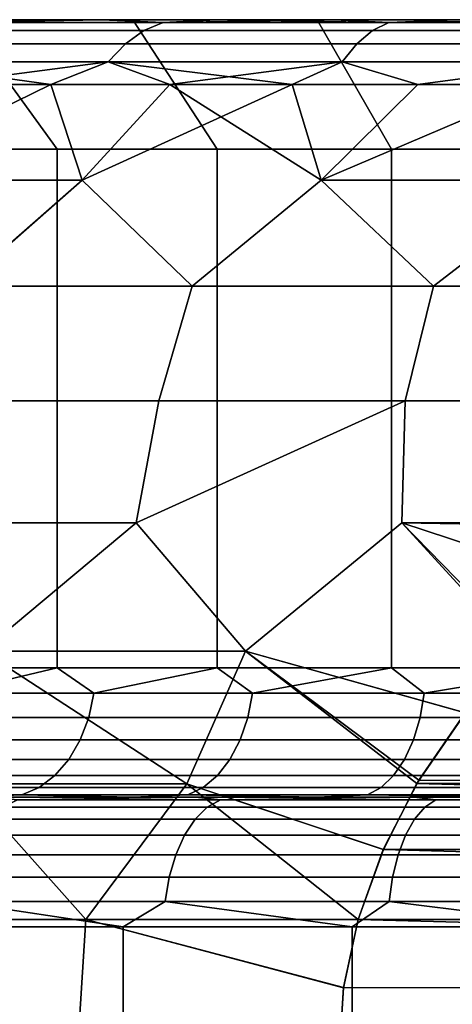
# Model space of a CAD drawing. Header units: metres. Extents: x -109 to 109, y -100 to 76.
# Tile 264 of 337: x 70.27 to 71.94, y 14.2 to 18. Entities that reach past the tile are written whole.
import ezdxf

# ---------------------------------------------------------------- set-up
doc = ezdxf.new("R2010")
doc.units = ezdxf.units.M
doc.layers.add('solid_21062310', color=7, linetype='CONTINUOUS')

msp = doc.modelspace()

# ---------------------------------------------------------------- linework, layer by layer
at = {"layer": 'solid_21062310'}
for points in [[(70.411758, 17.499994, 5.787341), (69.857506, 17.499994, 5.141715), (69.462883, 18, 5.448236), (70.048599, 18, 6.130906)], [(70.411758, 17.499994, -5.787342), (70.048599, 18, -6.130907), (69.462891, 18, -5.448238), (69.857506, 17.499994, -5.141716)], [(70.703651, 18, -6.753206), (70.157997, 18, -8.550484), (69.746918, 18, -8.2293), (70.048599, 18, -6.130907)], [(69.997955, 17.989634, -8.6101), (70.820129, 17.989634, -9.173304), (70.745804, 17.958586, -9.293347), (69.912865, 17.958586, -8.722774)], [(70.820129, 17.989634, 9.173304), (69.997955, 17.989634, 8.6101), (69.912865, 17.958586, 8.722774), (70.745804, 17.958586, 9.293347)], [(69.997955, 17.989634, 8.6101), (70.820129, 17.989634, 9.173304), (70.58342, 18, 8.849989), (70.157997, 18, 8.55048)], [(69.997955, 17.989634, -8.6101), (70.157997, 18, -8.550484), (70.583427, 18, -8.849993)], [(69.997955, 17.989634, -8.6101), (70.583427, 18, -8.849993), (70.820129, 17.989634, -9.173304)], [(70.703651, 18, 6.753205), (70.048599, 18, 6.130906), (70.157997, 18, 8.55048), (70.58342, 18, 8.849989)], [(70.411758, 17.499994, -5.787342), (71.028488, 17.499994, -6.37358), (70.703651, 18, -6.753206), (70.048599, 18, -6.130907)], [(71.028481, 17.499994, 6.373579), (70.411758, 17.499994, 5.787341), (70.048599, 18, 6.130906), (70.703651, 18, 6.753205)], [(70.703651, 18, -6.753206), (70.583427, 18, -8.849993), (70.157997, 18, -8.550484)], [(71.415062, 18, 7.304294), (70.703651, 18, 6.753205), (70.58342, 18, 8.849989), (71.025734, 18, 9.129884)], [(70.820129, 17.989634, 9.173304), (71.025734, 18, 9.129884), (70.58342, 18, 8.849989)], [(71.415062, 18, -7.304296), (71.025742, 18, -9.129888), (70.583427, 18, -8.849993), (70.703651, 18, -6.753206)], [(70.820129, 17.989634, -9.173304), (70.583427, 18, -8.849993), (71.025742, 18, -9.129888)], [(71.028488, 17.499994, -6.37358), (71.70137, 17.499994, -6.89443), (71.415062, 18, -7.304296), (70.703651, 18, -6.753206)], [(71.028481, 17.499994, 6.373579), (70.703651, 18, 6.753205), (71.415062, 18, 7.304294), (71.70137, 17.499994, 6.89443)], [(70.820129, 17.989634, -9.173304), (71.690765, 17.989634, -9.658244), (71.627831, 17.958586, -9.784635), (70.745804, 17.958586, -9.293347)], [(71.690765, 17.989634, 9.658244), (70.820129, 17.989634, 9.173304), (70.745804, 17.958586, 9.293347), (71.627831, 17.958586, 9.784635)], [(71.690765, 17.989634, 9.658244), (71.025734, 18, 9.129884), (70.820129, 17.989634, 9.173304)], [(70.820129, 17.989634, -9.173304), (71.025742, 18, -9.129888), (71.481865, 18, -9.388409)], [(70.820129, 17.989634, -9.173304), (71.481865, 18, -9.388409), (71.690765, 17.989634, -9.658244)], [(71.415062, 18, 7.304294), (71.025734, 18, 9.129884), (71.481857, 18, 9.388405)], [(71.690765, 17.989634, 9.658244), (71.481857, 18, 9.388405), (71.025734, 18, 9.129884)], [(72.181473, 18, -7.78164), (71.481865, 18, -9.388409), (71.025742, 18, -9.129888), (71.415062, 18, -7.304296)], [(72.181465, 18, 7.781639), (71.415062, 18, 7.304294), (71.481857, 18, 9.388405), (71.948555, 18, 9.623667)], [(71.70137, 17.499994, -6.89443), (72.423515, 17.499994, -7.344541), (72.181473, 18, -7.78164), (71.415062, 18, -7.304296)], [(72.423515, 17.499994, 7.344539), (71.70137, 17.499994, 6.89443), (71.415062, 18, 7.304294), (72.181465, 18, 7.781639)], [(71.690765, 17.989634, 9.658244), (71.948555, 18, 9.623667), (71.481857, 18, 9.388405)], [(71.690765, 17.989634, -9.658244), (71.481865, 18, -9.388409), (72.181473, 18, -7.78164), (71.948563, 18, -9.62367)], [(71.690765, 17.989634, -9.658244), (72.602432, 17.989634, -10.060784), (72.55143, 17.958586, -10.192442), (71.627831, 17.958586, -9.784635)], [(72.602432, 17.989634, 10.060784), (71.690765, 17.989634, 9.658244), (71.627831, 17.958586, 9.784635), (72.55143, 17.958586, 10.192442)], [(72.602432, 17.989634, 10.060784), (71.948555, 18, 9.623667), (71.690765, 17.989634, 9.658244)], [(71.690765, 17.989634, -9.658244), (71.948563, 18, -9.62367), (72.423973, 18, -9.834424)], [(71.690765, 17.989634, -9.658244), (72.423973, 18, -9.834424), (72.602432, 17.989634, -10.060784)], [(69.912865, 17.958586, -8.722774), (70.745804, 17.958586, -9.293347), (70.674606, 17.907503, -9.408331), (69.831367, 17.907503, -8.830697)], [(70.745804, 17.958586, 9.293347), (69.912865, 17.958586, 8.722774), (69.831367, 17.907503, 8.830697), (70.674606, 17.907503, 9.408331)], [(70.745804, 17.958586, -9.293347), (71.627831, 17.958586, -9.784635), (71.567551, 17.907503, -9.905696), (70.674606, 17.907503, -9.408331)], [(71.627831, 17.958586, 9.784635), (70.745804, 17.958586, 9.293347), (70.674606, 17.907503, 9.408331), (71.567551, 17.907503, 9.905696)], [(71.627831, 17.958586, -9.784635), (72.55143, 17.958586, -10.192442), (72.502571, 17.907503, -10.318549), (71.567551, 17.907503, -9.905696)], [(72.55143, 17.958586, 10.192442), (71.627831, 17.958586, 9.784635), (71.567551, 17.907503, 9.905696), (72.502571, 17.907503, 10.318549)], [(69.831367, 17.907503, -8.830697), (70.674606, 17.907503, -9.408331), (70.608032, 17.837454, -9.51585), (69.755157, 17.837454, -8.931615)], [(70.674606, 17.907503, 9.408331), (69.831367, 17.907503, 8.830697), (69.755157, 17.837454, 8.931615), (70.608032, 17.837454, 9.51585)], [(70.674606, 17.907503, -9.408331), (71.567551, 17.907503, -9.905696), (71.511185, 17.837454, -10.018899), (70.608032, 17.837454, -9.51585)], [(71.567551, 17.907503, 9.905696), (70.674606, 17.907503, 9.408331), (70.608032, 17.837454, 9.51585), (71.511185, 17.837454, 10.018899)], [(71.567551, 17.907503, -9.905696), (72.502571, 17.907503, -10.318549), (72.456886, 17.837454, -10.43647), (71.511185, 17.837454, -10.018899)], [(72.502571, 17.907503, 10.318549), (71.567551, 17.907503, 9.905696), (71.511185, 17.837454, 10.018899), (72.456886, 17.837454, 10.43647)], [(69.755157, 17.837454, -8.931615), (70.608032, 17.837454, -9.51585), (69.941185, 17.75, -9.210566)], [(69.755157, 17.837454, 8.931615), (69.941185, 17.75, 9.210566), (70.386879, 17.75, 9.512215)], [(70.608032, 17.837454, 9.51585), (69.755157, 17.837454, 8.931615), (70.386879, 17.75, 9.512215)], [(70.608032, 17.837454, -9.51585), (70.386879, 17.75, -9.512215), (69.941185, 17.75, -9.210566)], [(70.608032, 17.837454, -9.51585), (70.846413, 17.75, -9.792315), (70.386879, 17.75, -9.512215)], [(70.608032, 17.837454, 9.51585), (70.386879, 17.75, 9.512215), (70.846413, 17.75, 9.792315)], [(70.608032, 17.837454, -9.51585), (71.511185, 17.837454, -10.018899), (70.846413, 17.75, -9.792315)], [(70.608032, 17.837454, 9.51585), (70.846413, 17.75, 9.792315), (71.318748, 17.75, 10.050233)], [(71.511185, 17.837454, 10.018899), (70.608032, 17.837454, 9.51585), (71.318748, 17.75, 10.050233)], [(71.511185, 17.837454, -10.018899), (71.318748, 17.75, -10.050233), (70.846413, 17.75, -9.792315)], [(71.511185, 17.837454, -10.018899), (71.802826, 17.75, -10.285383), (71.318748, 17.75, -10.050233)], [(71.511185, 17.837454, 10.018899), (71.318748, 17.75, 10.050233), (71.802826, 17.75, 10.285383)], [(71.511185, 17.837454, -10.018899), (72.456886, 17.837454, -10.43647), (71.802826, 17.75, -10.285383)], [(72.456886, 17.837454, 10.43647), (71.511185, 17.837454, 10.018899), (71.802826, 17.75, 10.285383), (72.297546, 17.75, 10.497233)], [(72.456886, 17.837454, -10.43647), (72.297546, 17.75, -10.497233), (71.802826, 17.75, -10.285383)], [(70.386879, 17.75, -9.512215), (70.507668, 17.381361, -10.02948), (70.042061, 16.972231, -10.138626), (69.632751, 17.381361, -9.451955)], [(69.941185, 17.75, -9.210566), (70.386879, 17.75, -9.512215), (69.632751, 17.381361, -9.451955)], [(70.386879, 17.75, 9.512215), (69.941185, 17.75, 9.210566), (69.632751, 17.381361, 9.451955), (70.507668, 17.381361, 10.02948)], [(70.386879, 17.75, -9.512215), (70.846413, 17.75, -9.792315), (70.507668, 17.381361, -10.02948)], [(70.846413, 17.75, 9.792315), (70.386879, 17.75, 9.512215), (70.507668, 17.381361, 10.02948)], [(71.318748, 17.75, -10.050233), (71.430824, 17.381361, -10.526253), (70.932732, 16.972231, -10.65374), (70.507668, 17.381361, -10.02948)], [(70.846413, 17.75, -9.792315), (71.318748, 17.75, -10.050233), (70.507668, 17.381361, -10.02948)], [(70.846413, 17.75, 9.792315), (70.507668, 17.381361, 10.02948), (70.93222, 16.972231, 10.653473), (71.430824, 17.381361, 10.526253)], [(71.318748, 17.75, 10.050233), (70.846413, 17.75, 9.792315), (71.430824, 17.381361, 10.526253)], [(71.318748, 17.75, -10.050233), (71.802826, 17.75, -10.285383), (71.430824, 17.381361, -10.526253)], [(71.802826, 17.75, 10.285383), (71.318748, 17.75, 10.050233), (71.430824, 17.381361, 10.526253)], [(72.297546, 17.75, -10.497233), (72.394798, 17.381361, -10.938274), (71.864182, 16.972231, -11.090801), (71.430824, 17.381361, -10.526253)], [(71.802826, 17.75, -10.285383), (72.297546, 17.75, -10.497233), (71.430824, 17.381361, -10.526253)], [(72.297546, 17.75, 10.497233), (71.802826, 17.75, 10.285383), (71.430824, 17.381361, 10.526253), (72.394798, 17.381361, 10.938274)], [(69.857475, 15.5, 5.141684), (69.857506, 17.499994, 5.141715), (70.411758, 17.499994, 5.787341), (70.411736, 15.5, 5.787317)], [(69.857475, 15.5, -5.141684), (70.411736, 15.5, -5.787317), (70.411758, 17.499994, -5.787342), (69.857506, 17.499994, -5.141716)], [(71.028465, 15.5, 6.373565), (70.411736, 15.5, 5.787317), (70.411758, 17.499994, 5.787341), (71.028481, 17.499994, 6.373579)], [(70.411736, 15.5, -5.787317), (71.028465, 15.5, -6.373565), (71.028488, 17.499994, -6.37358), (70.411758, 17.499994, -5.787342)], [(71.701347, 15.5, 6.894411), (71.028465, 15.5, 6.373565), (71.028481, 17.499994, 6.373579), (71.70137, 17.499994, 6.89443)], [(71.028465, 15.5, -6.373565), (71.701347, 15.5, -6.894411), (71.70137, 17.499994, -6.89443), (71.028488, 17.499994, -6.37358)], [(71.701347, 15.5, 6.894411), (71.70137, 17.499994, 6.89443), (72.423515, 17.499994, 7.344539), (72.423462, 15.5, 7.344511)], [(71.701347, 15.5, -6.894411), (72.423462, 15.5, -7.344511), (72.423515, 17.499994, -7.344541), (71.70137, 17.499994, -6.89443)], [(69.198082, 16.972231, 9.548755), (70.041489, 16.972231, 10.13826), (70.507668, 17.381361, 10.02948), (69.632751, 17.381361, 9.451955)], [(70.041489, 16.972231, 10.13826), (70.93222, 16.972231, 10.653473), (70.507668, 17.381361, 10.02948)], [(70.932732, 16.972231, -10.65374), (70.042061, 16.972231, -10.138626), (70.507668, 17.381361, -10.02948)], [(70.93222, 16.972231, 10.653473), (71.863747, 16.972231, 11.09062), (72.394798, 17.381361, 10.938274), (71.430824, 17.381361, 10.526253)], [(71.864182, 16.972231, -11.090801), (70.932732, 16.972231, -10.65374), (71.430824, 17.381361, -10.526253)], [(71.863747, 16.972231, 11.09062), (72.829247, 16.972231, 11.446496), (72.394798, 17.381361, 10.938274)], [(72.829597, 16.972231, -11.446608), (71.864182, 16.972231, -11.090801), (72.394798, 17.381361, -10.938274)], [(70.804062, 16.529663, -10.916178), (69.89502, 16.529663, -10.391386), (70.042061, 16.972231, -10.138626), (70.932732, 16.972231, -10.65374)], [(70.804085, 16.529663, 10.916189), (70.93222, 16.972231, 10.653473), (70.041489, 16.972231, 10.13826), (69.89505, 16.529663, 10.391403)], [(71.754494, 16.529663, -11.361639), (70.804062, 16.529663, -10.916178), (70.932732, 16.972231, -10.65374), (71.864182, 16.972231, -11.090801)], [(71.754509, 16.529663, 11.361646), (71.863747, 16.972231, 11.09062), (70.93222, 16.972231, 10.653473), (70.804085, 16.529663, 10.916189)], [(72.739418, 16.529663, -11.724533), (71.754494, 16.529663, -11.361639), (71.864182, 16.972231, -11.090801), (72.829597, 16.972231, -11.446608)], [(71.754509, 16.529663, 11.361646), (72.739426, 16.529663, 11.724535), (72.829247, 16.972231, 11.446496), (71.863747, 16.972231, 11.09062)], [(70.804085, 16.529663, 10.916189), (69.89505, 16.529663, 10.391403), (69.737854, 16.058638, 10.580168), (70.716347, 16.058638, 11.145221)], [(70.716331, 16.058638, -11.145213), (69.737862, 16.058638, -10.580174), (69.89502, 16.529663, -10.391386), (70.804062, 16.529663, -10.916178)], [(70.716331, 16.058638, -11.145213), (70.804062, 16.529663, -10.916178), (71.754494, 16.529663, -11.361639)], [(71.138489, 15.564455, -11.566754), (70.716331, 16.058638, -11.145213), (71.754494, 16.529663, -11.361639), (71.741638, 16.058638, -11.620007)], [(71.754509, 16.529663, 11.361646), (70.716347, 16.058638, 11.145221), (71.138428, 15.564455, 11.566726), (71.741676, 16.058638, 11.620023)], [(71.754509, 16.529663, 11.361646), (70.804085, 16.529663, 10.916189), (70.716347, 16.058638, 11.145221)], [(72.777435, 16.04151, -12), (71.741638, 16.058638, -11.620007), (71.754494, 16.529663, -11.361639), (72.739418, 16.529663, -11.724533)], [(71.754509, 16.529663, 11.361646), (71.741676, 16.058638, 11.620023), (72.804085, 16.059052, 12), (72.739426, 16.529663, 11.724535)], [(70.716347, 16.058638, 11.145221), (69.737854, 16.058638, 10.580168), (70.123924, 15.564455, 11.039983)], [(70.123985, 15.564455, -11.040021), (69.737862, 16.058638, -10.580174), (70.716331, 16.058638, -11.145213)], [(70.716347, 16.058638, 11.145221), (70.123924, 15.564455, 11.039983), (70.911461, 15.052671, 11.613228), (71.138428, 15.564455, 11.566726)], [(71.138489, 15.564455, -11.566754), (70.123985, 15.564455, -11.040021), (70.716331, 16.058638, -11.145213)], [(71.741676, 16.058638, 11.620023), (71.138428, 15.564455, 11.566726), (71.986153, 15.325371, 12), (72.209251, 15.578836, 12)], [(71.986824, 15.326256, -12), (71.138489, 15.564455, -11.566754), (71.741638, 16.058638, -11.620007), (72.195213, 15.564474, -12)], [(72.473518, 15.818521, -12), (71.741638, 16.058638, -11.620007), (72.777435, 16.04151, -12)], [(72.473518, 15.818521, -12), (72.195213, 15.564474, -12), (71.741638, 16.058638, -11.620007)], [(72.472763, 15.817902, 12), (72.804085, 16.059052, 12), (71.741676, 16.058638, 11.620023)], [(72.472763, 15.817902, 12), (71.741676, 16.058638, 11.620023), (72.209251, 15.578836, 12)], [(70.123924, 15.564455, 11.039983), (70.055, 15.052671, 11.160679), (70.911461, 15.052671, 11.613228)], [(70.91153, 15.052671, -11.613259), (70.055054, 15.052671, -11.160709), (70.123985, 15.564455, -11.040021), (71.138489, 15.564455, -11.566754)], [(71.138428, 15.564455, 11.566726), (70.911461, 15.052671, 11.613228), (71.669861, 14.798217, 12), (71.806473, 15.06565, 12)], [(71.670174, 14.798903, -12), (70.91153, 15.052671, -11.613259), (71.138489, 15.564455, -11.566754), (71.798897, 15.052801, -12)], [(71.986153, 15.325371, 12), (71.138428, 15.564455, 11.566726), (71.806473, 15.06565, 12)], [(71.798897, 15.052801, -12), (71.138489, 15.564455, -11.566754), (71.986824, 15.326256, -12)], [(69.999283, 15.402454, -5.334999), (70.411736, 15.5, -5.787317), (69.857475, 15.5, -5.141684)], [(69.999283, 15.402454, 5.334999), (69.857475, 15.5, 5.141684), (70.411736, 15.5, 5.787317)], [(69.999283, 15.402454, -5.334999), (70.553513, 15.402454, -5.94649), (70.411736, 15.5, -5.787317)], [(70.553513, 15.402454, 5.94649), (69.999283, 15.402454, 5.334999), (70.411736, 15.5, 5.787317)], [(70.553513, 15.402454, -5.94649), (71.028465, 15.5, -6.373565), (70.411736, 15.5, -5.787317)], [(70.553513, 15.402454, 5.94649), (70.411736, 15.5, 5.787317), (71.028465, 15.5, 6.373565)], [(70.553513, 15.402454, -5.94649), (71.165001, 15.402454, -6.500714), (71.028465, 15.5, -6.373565)], [(71.165001, 15.402454, 6.500714), (70.553513, 15.402454, 5.94649), (71.028465, 15.5, 6.373565)], [(71.165001, 15.402454, -6.500714), (71.701347, 15.5, -6.894411), (71.028465, 15.5, -6.373565)], [(71.165001, 15.402454, 6.500714), (71.028465, 15.5, 6.373565), (71.701347, 15.5, 6.894411)], [(71.165001, 15.402454, -6.500714), (71.827873, 15.402454, -6.992333), (71.701347, 15.5, -6.894411)], [(71.827873, 15.402454, 6.992333), (71.165001, 15.402454, 6.500714), (71.701347, 15.5, 6.894411)], [(71.827873, 15.402454, -6.992333), (72.423462, 15.5, -7.344511), (71.701347, 15.5, -6.894411)], [(71.827873, 15.402454, 6.992333), (71.701347, 15.5, 6.894411), (72.423462, 15.5, 7.344511)], [(71.827873, 15.402454, -6.992333), (72.535736, 15.402454, -7.416612), (72.423462, 15.5, -7.344511)], [(72.535736, 15.402454, 7.416612), (71.827873, 15.402454, 6.992333), (72.423462, 15.5, 7.344511)], [(69.977264, 15.308568, -5.353073), (70.533363, 15.308568, -5.966636), (70.553513, 15.402454, -5.94649), (69.999283, 15.402454, -5.334999)], [(70.533363, 15.308568, 5.966636), (69.977264, 15.308568, 5.353073), (69.999283, 15.402454, 5.334999), (70.553513, 15.402454, 5.94649)], [(70.533363, 15.308568, -5.966636), (71.146927, 15.308568, -6.522738), (71.165001, 15.402454, -6.500714), (70.553513, 15.402454, -5.94649)], [(71.146927, 15.308568, 6.522738), (70.533363, 15.308568, 5.966636), (70.553513, 15.402454, 5.94649), (71.165001, 15.402454, 6.500714)], [(71.146927, 15.308568, -6.522738), (71.812042, 15.308568, -7.016022), (71.827873, 15.402454, -6.992333), (71.165001, 15.402454, -6.500714)], [(71.812042, 15.308568, 7.016022), (71.146927, 15.308568, 6.522738), (71.165001, 15.402454, 6.500714), (71.827873, 15.402454, 6.992333)], [(71.812042, 15.308568, -7.016022), (72.522308, 15.308568, -7.441738), (72.535736, 15.402454, -7.416612), (71.827873, 15.402454, -6.992333)], [(72.522308, 15.308568, 7.441738), (71.812042, 15.308568, 7.016022), (71.827873, 15.402454, 6.992333), (72.535736, 15.402454, 7.416612)], [(69.94149, 15.222052, -5.38243), (70.500641, 15.222052, -5.999359), (70.533363, 15.308568, -5.966636), (69.977264, 15.308568, -5.353073)], [(70.500641, 15.222052, 5.999359), (69.94149, 15.222052, 5.38243), (69.977264, 15.308568, 5.353073), (70.533363, 15.308568, 5.966636)], [(70.500641, 15.222052, -5.999359), (71.117569, 15.222052, -6.55851), (71.146927, 15.308568, -6.522738), (70.533363, 15.308568, -5.966636)], [(71.117569, 15.222052, 6.55851), (70.500641, 15.222052, 5.999359), (70.533363, 15.308568, 5.966636), (71.146927, 15.308568, 6.522738)], [(71.117569, 15.222052, -6.55851), (71.786331, 15.222052, -7.0545), (71.812042, 15.308568, -7.016022), (71.146927, 15.308568, -6.522738)], [(71.786331, 15.222052, 7.0545), (71.117569, 15.222052, 6.55851), (71.146927, 15.308568, 6.522738), (71.812042, 15.308568, 7.016022)], [(71.786331, 15.222052, -7.0545), (72.500496, 15.222052, -7.48255), (72.522308, 15.308568, -7.441738), (71.812042, 15.308568, -7.016022)], [(72.500496, 15.222052, 7.48255), (71.786331, 15.222052, 7.0545), (71.812042, 15.308568, 7.016022), (72.522308, 15.308568, 7.441738)], [(71.986824, 15.326256, -12), (81.013847, 15.325371, -12), (81.193527, 15.06565, -12), (71.798897, 15.052801, -12)], [(71.806473, 15.06565, 12), (81.201103, 15.052801, 12), (81.013176, 15.326256, 12), (71.986153, 15.325371, 12)], [(69.893349, 15.146238, -5.42194), (70.456604, 15.146238, -6.043397), (70.500641, 15.222052, -5.999359), (69.94149, 15.222052, -5.38243)], [(70.456604, 15.146238, 6.043397), (69.893349, 15.146238, 5.42194), (69.94149, 15.222052, 5.38243), (70.500641, 15.222052, 5.999359)], [(70.456604, 15.146238, -6.043397), (71.078056, 15.146238, -6.606654), (71.117569, 15.222052, -6.55851), (70.500641, 15.222052, -5.999359)], [(71.078056, 15.146238, 6.606654), (70.456604, 15.146238, 6.043397), (70.500641, 15.222052, 5.999359), (71.117569, 15.222052, 6.55851)], [(71.078056, 15.146238, -6.606654), (71.751732, 15.146238, -7.106284), (71.786331, 15.222052, -7.0545), (71.117569, 15.222052, -6.55851)], [(71.751732, 15.146238, 7.106284), (71.078056, 15.146238, 6.606654), (71.117569, 15.222052, 6.55851), (71.786331, 15.222052, 7.0545)], [(71.751732, 15.146238, -7.106284), (72.471138, 15.146238, -7.537477), (72.500496, 15.222052, -7.48255), (71.786331, 15.222052, -7.0545)], [(72.471138, 15.146238, 7.537477), (71.751732, 15.146238, 7.106284), (71.786331, 15.222052, 7.0545), (72.500496, 15.222052, 7.48255)], [(69.834686, 15.084047, -5.470082), (70.402939, 15.084047, -6.097057), (70.456604, 15.146238, -6.043397), (69.893349, 15.146238, -5.42194)], [(70.402939, 15.084047, 6.097057), (69.834686, 15.084047, 5.470082), (69.893349, 15.146238, 5.42194), (70.456604, 15.146238, 6.043397)], [(70.402939, 15.084047, -6.097057), (71.029915, 15.084047, -6.665315), (71.078056, 15.146238, -6.606654), (70.456604, 15.146238, -6.043397)], [(71.029915, 15.084047, 6.665315), (70.402939, 15.084047, 6.097057), (70.456604, 15.146238, 6.043397), (71.078056, 15.146238, 6.606654)], [(71.029915, 15.084047, -6.665315), (71.709572, 15.084047, -7.169381), (71.751732, 15.146238, -7.106284), (71.078056, 15.146238, -6.606654)], [(71.709572, 15.084047, 7.169381), (71.029915, 15.084047, 6.665315), (71.078056, 15.146238, 6.606654), (71.751732, 15.146238, 7.106284)], [(71.709572, 15.084047, -7.169381), (72.435364, 15.084047, -7.604403), (72.471138, 15.146238, -7.537477), (71.751732, 15.146238, -7.106284)], [(72.435364, 15.084047, 7.604403), (71.709572, 15.084047, 7.169381), (71.751732, 15.146238, 7.106284), (72.471138, 15.146238, 7.537477)], [(69.767769, 15.037872, -5.525002), (70.341728, 15.037872, -6.158272), (70.402939, 15.084047, -6.097057), (69.834686, 15.084047, -5.470082)], [(70.341728, 15.037872, 6.158272), (69.767769, 15.037872, 5.525002), (69.834686, 15.084047, 5.470082), (70.402939, 15.084047, 6.097057)], [(70.341728, 15.037872, -6.158272), (70.974998, 15.037872, -6.732234), (71.029915, 15.084047, -6.665315), (70.402939, 15.084047, -6.097057)], [(70.974998, 15.037872, 6.732234), (70.341728, 15.037872, 6.158272), (70.402939, 15.084047, 6.097057), (71.029915, 15.084047, 6.665315)], [(70.974998, 15.037872, -6.732234), (71.661476, 15.037872, -7.241362), (71.709572, 15.084047, -7.169381), (71.029915, 15.084047, -6.665315)], [(71.661476, 15.037872, 7.241362), (70.974998, 15.037872, 6.732234), (71.029915, 15.084047, 6.665315), (71.709572, 15.084047, 7.169381)], [(71.661476, 15.037872, -7.241362), (72.394554, 15.037872, -7.680751), (72.435364, 15.084047, -7.604403), (71.709572, 15.084047, -7.169381)], [(72.394554, 15.037872, 7.680751), (71.661476, 15.037872, 7.241362), (71.709572, 15.084047, 7.169381), (72.435364, 15.084047, 7.604403)], [(70.521744, 14.529047, -11.512232), (69.51825, 14.529047, -10.932803), (70.055054, 15.052671, -11.160709)], [(70.055, 15.052671, 11.160679), (69.51825, 14.529047, 10.932801), (70.521729, 14.529047, 11.512224)], [(70.911461, 15.052671, 11.613228), (70.055, 15.052671, 11.160679), (70.521729, 14.529047, 11.512224)], [(70.521744, 14.529047, -11.512232), (70.055054, 15.052671, -11.160709), (70.91153, 15.052671, -11.613259)], [(70.911461, 15.052671, 11.613228), (70.521729, 14.529047, 11.512224), (71.516609, 14.265453, 12), (71.572838, 14.529242, 12)], [(70.521744, 14.529047, -11.512232), (70.91153, 15.052671, -11.613259), (71.670174, 14.798903, -12), (71.57283, 14.529242, -12)], [(70.911461, 15.052671, 11.613228), (71.572838, 14.529242, 12), (71.669861, 14.798217, 12)], [(71.806473, 15.06565, 12), (71.669861, 14.798217, 12), (81.329826, 14.798903, 12), (81.201103, 15.052801, 12)], [(71.798897, 15.052801, -12), (81.330139, 14.798217, -12), (81.427162, 14.529242, -12), (71.670174, 14.798903, -12)], [(71.798897, 15.052801, -12), (81.193527, 15.06565, -12), (81.330139, 14.798217, -12)], [(69.695168, 15.009493, -5.584585), (70.275314, 15.009493, -6.224684), (70.341728, 15.037872, -6.158272), (69.767769, 15.037872, -5.525002)], [(70.275314, 15.009493, 6.224684), (69.695168, 15.009493, 5.584585), (69.767769, 15.037872, 5.525002), (70.341728, 15.037872, 6.158272)], [(70.275314, 15.009493, 6.224684), (70.048286, 15, 6.130579), (69.695168, 15.009493, 5.584585)], [(69.695168, 15.009493, -5.584585), (70.048302, 15, -6.130588), (70.275314, 15.009493, -6.224684)], [(70.275314, 15.009493, 6.224684), (70.703163, 15, 6.752803), (70.048286, 15, 6.130579)], [(70.275314, 15.009493, -6.224684), (70.048302, 15, -6.130588), (70.703171, 15, -6.75281)], [(70.275314, 15.009493, -6.224684), (70.915413, 15.009493, -6.804836), (70.974998, 15.037872, -6.732234), (70.341728, 15.037872, -6.158272)], [(70.915413, 15.009493, 6.804836), (70.275314, 15.009493, 6.224684), (70.341728, 15.037872, 6.158272), (70.974998, 15.037872, 6.732234)], [(70.915413, 15.009493, 6.804836), (70.703163, 15, 6.752803), (70.275314, 15.009493, 6.224684)], [(70.275314, 15.009493, -6.224684), (70.703171, 15, -6.75281), (70.915413, 15.009493, -6.804836)], [(70.915413, 15.009493, 6.804836), (71.414505, 15, 7.30389), (70.703163, 15, 6.752803)], [(70.915413, 15.009493, -6.804836), (70.703171, 15, -6.75281), (71.414513, 15, -7.303896)], [(70.915413, 15.009493, -6.804836), (71.609299, 15.009493, -7.319454), (71.661476, 15.037872, -7.241362), (70.974998, 15.037872, -6.732234)], [(71.609299, 15.009493, 7.319454), (70.915413, 15.009493, 6.804836), (70.974998, 15.037872, 6.732234), (71.661476, 15.037872, 7.241362)], [(71.609299, 15.009493, 7.319454), (71.414505, 15, 7.30389), (70.915413, 15.009493, 6.804836)], [(70.915413, 15.009493, -6.804836), (71.414513, 15, -7.303896), (71.609299, 15.009493, -7.319454)], [(71.609299, 15.009493, 7.319454), (72.181038, 15, 7.78138), (71.414505, 15, 7.30389)], [(71.609299, 15.009493, -7.319454), (71.414513, 15, -7.303896), (72.181053, 15, -7.781385)], [(71.609299, 15.009493, -7.319454), (72.350281, 15.009493, -7.763582), (72.394554, 15.037872, -7.680751), (71.661476, 15.037872, -7.241362)], [(72.350281, 15.009493, 7.763582), (71.609299, 15.009493, 7.319454), (71.661476, 15.037872, 7.241362), (72.394554, 15.037872, 7.680751)], [(72.350281, 15.009493, 7.763582), (72.181038, 15, 7.78138), (71.609299, 15.009493, 7.319454)], [(71.609299, 15.009493, -7.319454), (72.181053, 15, -7.781385), (72.350281, 15.009493, -7.763582)], [(70.703163, 15, 6.752803), (70.158768, 15, 7.731945), (69.429298, 15, 7.071075), (70.048286, 15, 6.130579)], [(70.703171, 15, -6.75281), (70.048302, 15, -6.130588), (70.158737, 15, -7.731919)], [(71.414513, 15, -7.303896), (70.703171, 15, -6.75281), (70.158737, 15, -7.731919), (70.944901, 15, -8.314898)], [(70.258469, 14.990507, -7.936752), (70.944901, 15, -8.314898), (70.158737, 15, -7.731919)], [(71.414505, 15, 7.30389), (70.944931, 15, 8.314919), (70.158768, 15, 7.731945), (70.703163, 15, 6.752803)], [(70.258469, 14.990507, 7.936752), (70.158768, 15, 7.731945), (70.944931, 15, 8.314919)], [(70.200409, 14.962128, -8.010579), (70.990387, 14.962128, -8.573121), (71.041168, 14.990507, -8.494109), (70.258469, 14.990507, -7.936752)], [(70.990387, 14.962128, 8.573121), (70.200409, 14.962128, 8.010579), (70.258469, 14.990507, 7.936752), (71.041168, 14.990507, 8.494109)], [(70.258469, 14.990507, -7.936752), (71.041168, 14.990507, -8.494109), (70.944901, 15, -8.314898)], [(71.041168, 14.990507, 8.494109), (70.258469, 14.990507, 7.936752), (70.944931, 15, 8.314919)], [(72.181053, 15, -7.781385), (71.414513, 15, -7.303896), (70.944901, 15, -8.314898), (71.789207, 15, -8.820492)], [(71.041168, 14.990507, -8.494109), (71.789207, 15, -8.820492), (70.944901, 15, -8.314898)], [(72.181038, 15, 7.78138), (71.789238, 15, 8.820511), (70.944931, 15, 8.314919), (71.414505, 15, 7.30389)], [(71.041168, 14.990507, 8.494109), (70.944931, 15, 8.314919), (71.789238, 15, 8.820511)], [(70.990387, 14.962128, -8.573121), (71.830261, 14.962128, -9.058022), (71.873299, 14.990507, -8.974543), (71.041168, 14.990507, -8.494109)], [(71.830261, 14.962128, 9.058022), (70.990387, 14.962128, 8.573121), (71.041168, 14.990507, 8.494109), (71.873299, 14.990507, 8.974543)], [(71.041168, 14.990507, -8.494109), (71.873299, 14.990507, -8.974543), (71.789207, 15, -8.820492)], [(71.873299, 14.990507, 8.974543), (71.041168, 14.990507, 8.494109), (71.789238, 15, 8.820511)], [(72.989273, 15, -8.178285), (72.181053, 15, -7.781385), (71.789207, 15, -8.820492), (72.674431, 15, -9.239215)], [(71.873299, 14.990507, -8.974543), (72.674431, 15, -9.239215), (71.789207, 15, -8.820492)], [(72.989265, 15, 8.178281), (72.674461, 15, 9.23923), (71.789238, 15, 8.820511), (72.181038, 15, 7.78138)], [(71.873299, 14.990507, 8.974543), (71.789238, 15, 8.820511), (72.674461, 15, 9.23923)], [(71.830261, 14.962128, -9.058022), (72.712433, 14.962128, -9.460894), (72.747337, 14.990507, -9.373701), (71.873299, 14.990507, -8.974543)], [(72.712433, 14.962128, 9.460894), (71.830261, 14.962128, 9.058022), (71.873299, 14.990507, 8.974543), (72.747337, 14.990507, 9.373701)], [(71.873299, 14.990507, -8.974543), (72.747337, 14.990507, -9.373701), (72.674431, 15, -9.239215)], [(72.747337, 14.990507, 9.373701), (71.873299, 14.990507, 8.974543), (72.674461, 15, 9.23923)], [(70.146896, 14.915953, -8.078629), (70.943588, 14.915953, -8.645948), (70.990387, 14.962128, -8.573121), (70.200409, 14.962128, -8.010579)], [(70.943588, 14.915953, 8.645948), (70.146896, 14.915953, 8.078629), (70.200409, 14.962128, 8.010579), (70.990387, 14.962128, 8.573121)], [(70.943588, 14.915953, -8.645948), (71.790596, 14.915953, -9.13497), (71.830261, 14.962128, -9.058022), (70.990387, 14.962128, -8.573121)], [(71.790596, 14.915953, 9.13497), (70.943588, 14.915953, 8.645948), (70.990387, 14.962128, 8.573121), (71.830261, 14.962128, 9.058022)], [(71.790596, 14.915953, -9.13497), (72.680252, 14.915953, -9.541263), (72.712433, 14.962128, -9.460894), (71.830261, 14.962128, -9.058022)], [(72.680252, 14.915953, 9.541263), (71.790596, 14.915953, 9.13497), (71.830261, 14.962128, 9.058022), (72.712433, 14.962128, 9.460894)], [(70.099983, 14.853762, -8.138279), (70.902557, 14.853762, -8.709788), (70.943588, 14.915953, -8.645948), (70.146896, 14.915953, -8.078629)], [(70.902557, 14.853762, 8.709788), (70.099983, 14.853762, 8.138279), (70.146896, 14.915953, 8.078629), (70.943588, 14.915953, 8.645948)], [(70.902557, 14.853762, -8.709788), (71.755821, 14.853762, -9.20242), (71.790596, 14.915953, -9.13497), (70.943588, 14.915953, -8.645948)], [(71.755821, 14.853762, 9.20242), (70.902557, 14.853762, 8.709788), (70.943588, 14.915953, 8.645948), (71.790596, 14.915953, 9.13497)], [(71.755821, 14.853762, -9.20242), (72.652054, 14.853762, -9.611713), (72.680252, 14.915953, -9.541263), (71.790596, 14.915953, -9.13497)], [(72.652054, 14.853762, 9.611713), (71.755821, 14.853762, 9.20242), (71.790596, 14.915953, 9.13497), (72.680252, 14.915953, 9.541263)], [(70.061485, 14.777948, -8.187235), (70.868889, 14.777948, -8.762182), (70.902557, 14.853762, -8.709788), (70.099983, 14.853762, -8.138279)], [(70.868889, 14.777948, 8.762182), (70.061485, 14.777948, 8.187235), (70.099983, 14.853762, 8.138279), (70.902557, 14.853762, 8.709788)], [(70.868889, 14.777948, -8.762182), (71.727287, 14.777948, -9.257777), (71.755821, 14.853762, -9.20242), (70.902557, 14.853762, -8.709788)], [(71.727287, 14.777948, 9.257777), (70.868889, 14.777948, 8.762182), (70.902557, 14.853762, 8.709788), (71.755821, 14.853762, 9.20242)], [(71.727287, 14.777948, -9.257777), (72.628906, 14.777948, -9.669533), (72.652054, 14.853762, -9.611713), (71.755821, 14.853762, -9.20242)], [(72.628906, 14.777948, 9.669533), (71.727287, 14.777948, 9.257777), (71.755821, 14.853762, 9.20242), (72.652054, 14.853762, 9.611713)], [(70.032883, 14.691432, -8.223611), (70.843872, 14.691432, -8.801112), (70.868889, 14.777948, -8.762182), (70.061485, 14.777948, -8.187235)], [(70.843872, 14.691432, 8.801112), (70.032883, 14.691432, 8.223611), (70.061485, 14.777948, 8.187235), (70.868889, 14.777948, 8.762182)], [(70.843872, 14.691432, -8.801112), (71.706078, 14.691432, -9.298909), (71.727287, 14.777948, -9.257777), (70.868889, 14.777948, -8.762182)], [(71.706078, 14.691432, 9.298909), (70.843872, 14.691432, 8.801112), (70.868889, 14.777948, 8.762182), (71.727287, 14.777948, 9.257777)], [(71.670174, 14.798903, -12), (81.427162, 14.529242, -12), (81.483391, 14.265453, -12), (71.57283, 14.529242, -12)], [(71.669861, 14.798217, 12), (71.572838, 14.529242, 12), (81.42717, 14.529242, 12), (81.329826, 14.798903, 12)], [(71.706078, 14.691432, -9.298909), (72.611702, 14.691432, -9.712495), (72.628906, 14.777948, -9.669533), (71.727287, 14.777948, -9.257777)], [(72.611702, 14.691432, 9.712495), (71.706078, 14.691432, 9.298909), (71.727287, 14.777948, 9.257777), (72.628906, 14.777948, 9.669533)], [(70.015266, 14.597546, -8.246006), (70.828468, 14.597546, -8.82508), (70.843872, 14.691432, -8.801112), (70.032883, 14.691432, -8.223611)], [(70.828468, 14.597546, 8.82508), (70.015266, 14.597546, 8.246006), (70.032883, 14.691432, 8.223611), (70.843872, 14.691432, 8.801112)], [(70.828468, 14.597546, -8.82508), (71.693024, 14.597546, -9.324233), (71.706078, 14.691432, -9.298909), (70.843872, 14.691432, -8.801112)], [(71.693024, 14.597546, 9.324233), (70.828468, 14.597546, 8.82508), (70.843872, 14.691432, 8.801112), (71.706078, 14.691432, 9.298909)], [(71.693024, 14.597546, -9.324233), (72.601112, 14.597546, -9.738944), (72.611702, 14.691432, -9.712495), (71.706078, 14.691432, -9.298909)], [(72.601112, 14.597546, 9.738944), (71.693024, 14.597546, 9.324233), (71.706078, 14.691432, 9.298909), (72.611702, 14.691432, 9.712495)], [(70.015266, 14.597546, 8.246006), (70.666496, 14.5, 8.730422), (69.83886, 14.5, 8.1166)], [(70.015266, 14.597546, -8.246006), (69.83886, 14.5, -8.1166), (70.666496, 14.5, -8.730422)], [(70.828468, 14.597546, 8.82508), (70.666496, 14.5, 8.730422), (70.015266, 14.597546, 8.246006)], [(70.015266, 14.597546, -8.246006), (70.666496, 14.5, -8.730422), (70.828468, 14.597546, -8.82508)], [(70.828468, 14.597546, 8.82508), (71.550323, 14.5, 9.260166), (70.666496, 14.5, 8.730422)], [(70.828468, 14.597546, -8.82508), (70.666496, 14.5, -8.730422), (71.550323, 14.5, -9.260166)], [(71.693024, 14.597546, 9.324233), (71.550323, 14.5, 9.260166), (70.828468, 14.597546, 8.82508)], [(70.828468, 14.597546, -8.82508), (71.550323, 14.5, -9.260166), (71.693024, 14.597546, -9.324233)], [(71.693024, 14.597546, 9.324233), (72.481812, 14.5, 9.70073), (71.550323, 14.5, 9.260166)], [(71.693024, 14.597546, -9.324233), (71.550323, 14.5, -9.260166), (72.481812, 14.5, -9.70073)], [(72.601112, 14.597546, 9.738944), (72.481812, 14.5, 9.70073), (71.693024, 14.597546, 9.324233)], [(71.693024, 14.597546, -9.324233), (72.481812, 14.5, -9.70073), (72.601112, 14.597546, -9.738944)], [(70.489227, 14, -11.526952), (69.522751, 14, -10.968957), (69.51825, 14.529047, -10.932803), (70.521744, 14.529047, -11.512232)], [(70.521729, 14.529047, 11.512224), (69.51825, 14.529047, 10.932801), (69.522751, 14, 10.968957), (70.489227, 14, 11.526952)], [(70.489227, 14, -11.526952), (70.521744, 14.529047, -11.512232), (71.516647, 14.265715, -12), (71.5, 14, -12)], [(71.516609, 14.265453, 12), (70.521729, 14.529047, 11.512224), (70.489227, 14, 11.526952), (71.5, 14, 12)], [(71.516647, 14.265715, -12), (70.521744, 14.529047, -11.512232), (71.57283, 14.529242, -12)], [(71.572838, 14.529242, 12), (71.516609, 14.265453, 12), (81.483353, 14.265715, 12), (81.42717, 14.529242, 12)], [(71.516647, 14.265715, -12), (71.57283, 14.529242, -12), (81.483391, 14.265453, -12)], [(69.83886, 14.5, 8.1166), (70.666496, 14.5, 8.730422), (70.665344, 11.5, 8.729441), (69.840149, 11.5, 8.11726)], [(70.666496, 14.5, -8.730422), (69.83886, 14.5, -8.1166), (69.840149, 11.5, -8.11726), (70.665344, 11.5, -8.729441)], [(70.666496, 14.5, 8.730422), (71.550323, 14.5, 9.260166), (71.551567, 11.5, 9.260394), (70.665344, 11.5, 8.729441)], [(71.550323, 14.5, -9.260166), (70.666496, 14.5, -8.730422), (70.665344, 11.5, -8.729441), (71.551567, 11.5, -9.260394)], [(71.550323, 14.5, 9.260166), (72.481812, 14.5, 9.70073), (72.48069, 11.5, 9.700171), (71.551567, 11.5, 9.260394)], [(71.550323, 14.5, -9.260166), (71.551567, 11.5, -9.260394), (72.48069, 11.5, -9.700171), (72.481812, 14.5, -9.70073)], [(71.5, 14, -12), (71.516647, 14.265715, -12), (81.483391, 14.265453, -12), (81.5, 14, -12)], [(71.516609, 14.265453, 12), (71.5, 14, 12), (81.5, 14, 12), (81.483353, 14.265715, 12)]]:
    msp.add_3dface(points, dxfattribs=at)

doc.saveas('drawing.dxf')
